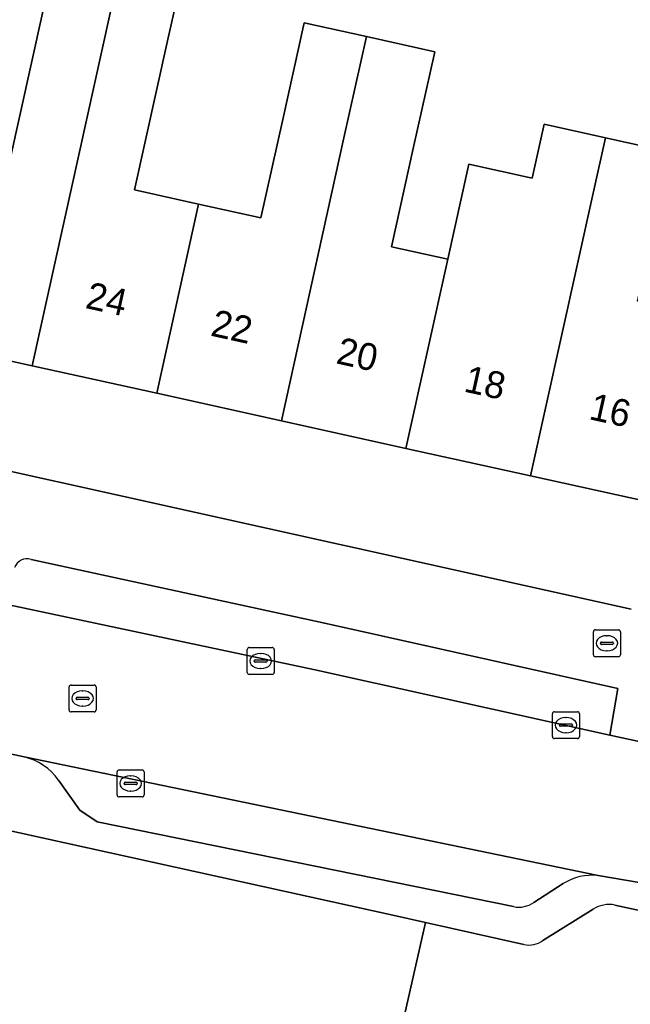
# Model space of a CAD drawing. Extents: x 162172 to 163187, y 382874 to 383685.
# Drawn here: x 163052.14 to 163074.79, y 383079.63 to 383116.16 of the extents above; entities that cross this region are included whole.
import ezdxf

# ---------------------------------------------------------------- set-up
doc = ezdxf.new("R2010")
doc.units = 0
for name, color, linetype in [('IMGEO_Brandkraan', 7, 'Continuous'), ('IMGEO_Erf', 7, 'Continuous'), ('IMGEO_Groenvoorziening', 7, 'Continuous'), ('IMGEO_Kolk', 7, 'Continuous'), ('IMGEO_Pand', 7, 'Continuous'), ('IMGEO_Pand_nummerreeks', 7, 'Continuous'), ('IMGEO_Parkeervlak_open', 7, 'Continuous'), ('IMGEO_Rijbaan_lokaal_open', 7, 'Continuous'), ('IMGEO_Rioolput', 7, 'Continuous'), ('IMGEO_Voetpad_open', 7, 'Continuous')]:
    doc.layers.add(name, color=color, linetype=linetype)

msp = doc.modelspace()

# ---------------------------------------------------------------- linework, layer by layer
at = {"layer": 'IMGEO_Brandkraan'}
for p, q in [((163073.499, 383093.526), (163074.351, 383093.526)), ((163073.424, 383092.6), (163073.424, 383093.452)), ((163073.912, 383093.306), (163073.937, 383093.306)), ((163074.425, 383093.452), (163074.425, 383092.6)), ((163073.683, 383093.02), (163073.683, 383093.032)), ((163074.121, 383092.983), (163073.723, 383092.983)), ((163073.726, 383093.069), (163074.124, 383093.069)), ((163074.167, 383093.032), (163074.167, 383093.02)), ((163074.351, 383092.526), (163073.499, 383092.526)), ((163073.935, 383092.746), (163073.91, 383092.746))]:
    msp.add_line(p, q, dxfattribs=at)
for points in [[(163073.499, 383093.526), (163074.351, 383093.526)], [(163073.424, 383092.6), (163073.424, 383093.452)], [(163074.425, 383093.452), (163074.425, 383092.6)], [(163074.351, 383092.526), (163073.499, 383092.526)]]:
    msp.add_lwpolyline(points, dxfattribs=at)
for centre, radius, start, end in [((163073.501, 383093.45), 0.0765, 91.552, 178.448), ((163073.501, 383093.45), 0.0765, 91.552, 178.448), ((163074.349, 383093.45), 0.0765, 1.552, 88.448), ((163074.349, 383093.45), 0.0765, 1.552, 88.448), ((163073.723, 383093.029), 0.0403, 85.8775, 175.7526), ((163073.72, 383093.019), 0.0366, 178.938, 274.7102), ((163074.124, 383093.026), 0.043, 264.8664, 352.4533), ((163074.128, 383093.031), 0.0386, 1.7309, 96.639), ((163073.501, 383092.602), 0.0765, 181.552, 268.448), ((163073.501, 383092.602), 0.0765, 181.552, 268.448), ((163074.349, 383092.602), 0.0765, 271.552, 358.448), ((163074.349, 383092.602), 0.0765, 271.552, 358.448)]:
    msp.add_arc(centre, radius, start, end, dxfattribs=at)
for centre, major_axis, ratio, start_param, end_param in [((163073.911, 383093.026), (-0.387, 0.002), 0.722429, 4.712389, 7.853982), ((163073.936, 383093.026), (-0.39, 0.002), 0.717154, 1.570796, 4.712389)]:
    msp.add_ellipse(centre, major_axis=major_axis, ratio=ratio, start_param=start_param, end_param=end_param, dxfattribs=at)
at = {"layer": 'IMGEO_Erf'}
msp.add_lwpolyline([(163056.356, 383120.39), (163056.667, 383122.937), (163057.043, 383122.891), (163057.448, 383125.312), (163053.935, 383125.826), (163054.391, 383128.555), (163051.953, 383128.911), (163051.599, 383126.167), (163050.37, 383126.356), (163049.947, 383124.452), (163048.389, 383117.431), (163047.161, 383111.899), (163049.522, 383111.376), (163051.755, 383110.881), (163052.984, 383116.412), (163053.364, 383118.123), (163055.75, 383117.593)], close=True, dxfattribs=at)
for points in [[(163058.004, 383117.092), (163057.624, 383115.384), (163056.395, 383109.853), (163058.772, 383109.325), (163061.084, 383108.814), (163061.896, 383112.462), (163062.692, 383116.051), (163064.999, 383115.538), (163067.536, 383114.974), (163066.74, 383111.39), (163065.928, 383107.738), (163068.022, 383107.274), (163068.803, 383110.805), (163071.15, 383110.286), (163071.594, 383112.287), (163073.872, 383111.782), (163076.288, 383111.246)], [(163080.285, 383096.581), (163080.543, 383097.511), (163076.075, 383098.433), (163076.021, 383098.162), (163075.818, 383098.201), (163075.537, 383098.256), (163071.096, 383099.236), (163066.47, 383100.257), (163061.845, 383101.278), (163057.218, 383102.3), (163052.592, 383103.321), (163047.965, 383104.342), (163043.34, 383105.363), (163038.713, 383106.384), (163034.087, 383107.405), (163029.377, 383108.445), (163029.245, 383108.188)], [(163032.156, 383103.761), (163074.821, 383094.284)]]:
    msp.add_lwpolyline(points, dxfattribs=at)
at = {"layer": 'IMGEO_Groenvoorziening'}
msp.add_lwpolyline([(163067.198, 383082.662), (163066.095, 383082.906), (163036.58, 383089.422), (163035.506, 383089.659), (163033.061, 383079.404), (163034.136, 383079.167), (163053.004, 383075.009), (163063.757, 383072.593), (163064.86, 383072.345)], close=True, dxfattribs=at)
for points in [[(163081.683, 383081.693), (163074.223, 383083.308)], [(163073.411, 383083.153), (163071.549, 383081.993)], [(163070.847, 383081.843), (163067.198, 383082.662), (163064.86, 383072.345), (163072.898, 383070.54), (163074.258, 383070.433), (163079.356, 383070.199)]]:
    msp.add_lwpolyline(points, dxfattribs=at)
for centre, radius, start, end in [((163074.002, 383082.261), 1.07, 78.0836, 123.5304), ((163071.026, 383082.724), 0.899, 258.5381, 305.5845)]:
    msp.add_arc(centre, radius, start, end, dxfattribs=at)
at = {"layer": 'IMGEO_Kolk'}
for p, q in [((163060.577, 383091.942), (163060.577, 383092.794)), ((163060.652, 383092.868), (163061.504, 383092.868)), ((163061.578, 383092.794), (163061.578, 383091.942)), ((163060.879, 383092.411), (163061.277, 383092.411)), ((163061.065, 383092.648), (163061.09, 383092.648)), ((163060.836, 383092.362), (163060.836, 383092.374)), ((163061.274, 383092.325), (163060.876, 383092.325)), ((163061.088, 383092.088), (163061.063, 383092.088)), ((163061.32, 383092.374), (163061.32, 383092.362)), ((163061.504, 383091.868), (163060.652, 383091.868)), ((163071.904, 383089.56), (163071.904, 383090.412)), ((163071.979, 383090.486), (163072.831, 383090.486)), ((163072.392, 383090.266), (163072.417, 383090.266)), ((163072.905, 383090.412), (163072.905, 383089.56)), ((163072.163, 383089.98), (163072.163, 383089.992)), ((163072.601, 383089.943), (163072.203, 383089.943)), ((163072.206, 383090.029), (163072.604, 383090.029)), ((163072.647, 383089.992), (163072.647, 383089.98)), ((163072.831, 383089.486), (163071.979, 383089.486)), ((163072.415, 383089.706), (163072.39, 383089.706)), ((163055.751, 383087.396), (163055.751, 383088.248)), ((163055.826, 383088.322), (163056.678, 383088.322)), ((163056.239, 383088.102), (163056.264, 383088.102)), ((163056.752, 383088.248), (163056.752, 383087.396)), ((163056.01, 383087.816), (163056.01, 383087.828)), ((163056.448, 383087.779), (163056.05, 383087.779)), ((163056.053, 383087.865), (163056.451, 383087.865)), ((163056.494, 383087.828), (163056.494, 383087.816)), ((163056.678, 383087.322), (163055.826, 383087.322)), ((163056.262, 383087.542), (163056.237, 383087.542))]:
    msp.add_line(p, q, dxfattribs=at)
for points in [[(163060.577, 383091.942), (163060.577, 383092.794)], [(163060.652, 383092.868), (163061.504, 383092.868)], [(163061.578, 383092.794), (163061.578, 383091.942)], [(163061.504, 383091.868), (163060.652, 383091.868)], [(163071.904, 383089.56), (163071.904, 383090.412)], [(163071.979, 383090.486), (163072.831, 383090.486)], [(163072.905, 383090.412), (163072.905, 383089.56)], [(163072.831, 383089.486), (163071.979, 383089.486)], [(163055.751, 383087.396), (163055.751, 383088.248)], [(163055.826, 383088.322), (163056.678, 383088.322)], [(163056.752, 383088.248), (163056.752, 383087.396)], [(163056.678, 383087.322), (163055.826, 383087.322)]]:
    msp.add_lwpolyline(points, dxfattribs=at)
for centre, radius, start, end in [((163060.654, 383092.792), 0.0765, 91.552, 178.448), ((163060.654, 383092.792), 0.0765, 91.552, 178.448), ((163061.502, 383092.792), 0.0765, 1.552, 88.448), ((163061.502, 383092.792), 0.0765, 1.552, 88.448), ((163060.876, 383092.371), 0.0403, 85.8775, 175.7526), ((163061.281, 383092.373), 0.0386, 1.7309, 96.639), ((163060.873, 383092.361), 0.0366, 178.938, 274.7102), ((163061.277, 383092.368), 0.043, 264.8664, 352.4533), ((163060.654, 383091.944), 0.0765, 181.552, 268.448), ((163060.654, 383091.944), 0.0765, 181.552, 268.448), ((163061.502, 383091.944), 0.0765, 271.552, 358.448), ((163061.502, 383091.944), 0.0765, 271.552, 358.448), ((163071.981, 383090.41), 0.0765, 91.552, 178.448), ((163071.981, 383090.41), 0.0765, 91.552, 178.448), ((163072.829, 383090.41), 0.0765, 1.552, 88.448), ((163072.829, 383090.41), 0.0765, 1.552, 88.448), ((163072.203, 383089.989), 0.0403, 85.8775, 175.7526), ((163072.2, 383089.979), 0.0366, 178.938, 274.7102), ((163072.604, 383089.986), 0.043, 264.8664, 352.4533), ((163072.608, 383089.991), 0.0386, 1.7309, 96.639), ((163071.981, 383089.562), 0.0765, 181.552, 268.448), ((163071.981, 383089.562), 0.0765, 181.552, 268.448), ((163072.829, 383089.562), 0.0765, 271.552, 358.448), ((163072.829, 383089.562), 0.0765, 271.552, 358.448), ((163055.828, 383088.246), 0.0765, 91.552, 178.448), ((163055.828, 383088.246), 0.0765, 91.552, 178.448), ((163056.676, 383088.246), 0.0765, 1.552, 88.448), ((163056.676, 383088.246), 0.0765, 1.552, 88.448), ((163056.05, 383087.825), 0.0403, 85.8775, 175.7526), ((163056.047, 383087.815), 0.0366, 178.938, 274.7102), ((163056.451, 383087.822), 0.043, 264.8664, 352.4533), ((163056.455, 383087.827), 0.0386, 1.7309, 96.639), ((163055.828, 383087.398), 0.0765, 181.552, 268.448), ((163055.828, 383087.398), 0.0765, 181.552, 268.448), ((163056.676, 383087.398), 0.0765, 271.552, 358.448), ((163056.676, 383087.398), 0.0765, 271.552, 358.448)]:
    msp.add_arc(centre, radius, start, end, dxfattribs=at)
for centre, major_axis, ratio, start_param, end_param in [((163061.064, 383092.368), (-0.387, 0.002), 0.722429, 4.712389, 7.853982), ((163061.089, 383092.368), (-0.39, 0.002), 0.717154, 1.570796, 4.712389), ((163072.391, 383089.986), (-0.387, 0.002), 0.722429, 4.712389, 7.853982), ((163072.416, 383089.986), (-0.39, 0.002), 0.717154, 1.570796, 4.712389), ((163056.238, 383087.822), (-0.387, 0.002), 0.722429, 4.712389, 7.853982), ((163056.263, 383087.822), (-0.39, 0.002), 0.717154, 1.570796, 4.712389)]:
    msp.add_ellipse(centre, major_axis=major_axis, ratio=ratio, start_param=start_param, end_param=end_param, dxfattribs=at)
at = {"layer": 'IMGEO_Pand'}
for points in [[(163047.965, 383104.342), (163052.592, 383103.321), (163054.919, 383113.835), (163055.75, 383117.593), (163053.364, 383118.123), (163052.984, 383116.412), (163051.755, 383110.881), (163049.522, 383111.376)], [(163055.75, 383117.593), (163054.919, 383113.835), (163052.592, 383103.321), (163057.218, 383102.3), (163058.772, 383109.325), (163056.395, 383109.853), (163057.624, 383115.384), (163058.004, 383117.092)], [(163057.218, 383102.3), (163061.845, 383101.278), (163064.169, 383111.783), (163064.999, 383115.538), (163062.692, 383116.051), (163061.896, 383112.462), (163061.084, 383108.814), (163058.772, 383109.325)], [(163068.022, 383107.274), (163065.928, 383107.738), (163066.74, 383111.39), (163067.536, 383114.974), (163064.999, 383115.538), (163064.169, 383111.783), (163061.845, 383101.278), (163066.47, 383100.257)], [(163073.418, 383109.73), (163073.872, 383111.782), (163071.594, 383112.287), (163071.15, 383110.286), (163068.803, 383110.805), (163068.022, 383107.274), (163066.47, 383100.257), (163071.096, 383099.236)], [(163077.434, 383105.188), (163077.157, 383105.249), (163075.059, 383105.715), (163076.288, 383111.246), (163073.872, 383111.782), (163073.418, 383109.73), (163071.096, 383099.236), (163075.537, 383098.256), (163075.818, 383098.201)]]:
    msp.add_lwpolyline(points, close=True, dxfattribs=at)
at = {"layer": 'IMGEO_Parkeervlak_open'}
for points in [[(163051.082, 383094.593), (163063.043, 383092.046), (163074.036, 383089.616), (163074.331, 383091.352), (163063.395, 383093.783), (163052.557, 383096.134)], [(163073.597, 383084.406), (163052.299, 383088.805)], [(163053.576, 383087.948), (163054.369, 383086.83), (163055.011, 383086.402), (163070.46, 383083.255)], [(163071.211, 383083.41), (163072.299, 383084.105)]]:
    msp.add_lwpolyline(points, dxfattribs=at)
for centre, radius, start, end in [((163052.407, 383095.669), 0.489, 72.0913, 160.5125), ((163051.811, 383086.698), 2.163, 35.3084, 76.9602), ((163073.386, 383082.368), 2.049, 84.08, 122.0317), ((163070.663, 383084.168), 0.936, 257.4683, 305.8549)]:
    msp.add_arc(centre, radius, start, end, dxfattribs=at)
at = {"layer": 'IMGEO_Rijbaan_lokaal_open'}
msp.add_lwpolyline([(163027.817, 383094.283), (163049.294, 383089.457), (163052.299, 383088.805), (163073.597, 383084.406), (163076.216, 383083.963), (163077.283, 383088.905), (163074.036, 383089.616), (163063.043, 383092.046), (163051.082, 383094.593)], dxfattribs=at)
at = {"layer": 'IMGEO_Rioolput'}
for p, q in [((163053.968, 383090.55), (163053.968, 383091.402)), ((163054.043, 383091.476), (163054.895, 383091.476)), ((163054.969, 383091.402), (163054.969, 383090.55)), ((163054.227, 383090.97), (163054.227, 383090.982)), ((163054.665, 383090.933), (163054.267, 383090.933)), ((163054.27, 383091.019), (163054.668, 383091.019)), ((163054.456, 383091.256), (163054.481, 383091.256)), ((163054.711, 383090.982), (163054.711, 383090.97)), ((163054.479, 383090.696), (163054.454, 383090.696)), ((163054.895, 383090.476), (163054.043, 383090.476))]:
    msp.add_line(p, q, dxfattribs=at)
for points in [[(163053.968, 383090.55), (163053.968, 383091.402)], [(163054.043, 383091.476), (163054.895, 383091.476)], [(163054.969, 383091.402), (163054.969, 383090.55)], [(163054.895, 383090.476), (163054.043, 383090.476)]]:
    msp.add_lwpolyline(points, dxfattribs=at)
for centre, radius, start, end in [((163054.045, 383091.4), 0.0765, 91.552, 178.448), ((163054.045, 383091.4), 0.0765, 91.552, 178.448), ((163054.893, 383091.4), 0.0765, 1.552, 88.448), ((163054.893, 383091.4), 0.0765, 1.552, 88.448), ((163054.267, 383090.979), 0.0403, 85.8775, 175.7526), ((163054.264, 383090.969), 0.0366, 178.938, 274.7102), ((163054.668, 383090.976), 0.043, 264.8664, 352.4533), ((163054.672, 383090.981), 0.0386, 1.7309, 96.639), ((163054.045, 383090.552), 0.0765, 181.552, 268.448), ((163054.045, 383090.552), 0.0765, 181.552, 268.448), ((163054.893, 383090.552), 0.0765, 271.552, 358.448), ((163054.893, 383090.552), 0.0765, 271.552, 358.448)]:
    msp.add_arc(centre, radius, start, end, dxfattribs=at)
for centre, major_axis, ratio, start_param, end_param in [((163054.455, 383090.976), (-0.387, 0.002), 0.722429, 4.712389, 7.853982), ((163054.48, 383090.976), (-0.39, 0.002), 0.717154, 1.570796, 4.712389)]:
    msp.add_ellipse(centre, major_axis=major_axis, ratio=ratio, start_param=start_param, end_param=end_param, dxfattribs=at)
at = {"layer": 'IMGEO_Voetpad_open'}
for points in [[(163074.821, 383094.284), (163032.156, 383103.761), (163032.135, 383103.625), (163025.113, 383105.327)], [(163052.557, 383096.134), (163063.395, 383093.783), (163074.331, 383091.352), (163074.036, 383089.616), (163077.283, 383088.905), (163077.899, 383088.77), (163079.034, 383088.652)], [(163022.534, 383091.08), (163020.758, 383082.769), (163020.624, 383082.143), (163023.005, 383081.619), (163025.195, 383091.7), (163035.506, 383089.659), (163036.58, 383089.422), (163066.095, 383082.906), (163067.198, 383082.662), (163070.847, 383081.843)], [(163052.299, 383088.805), (163049.294, 383089.457)], [(163070.46, 383083.255), (163055.011, 383086.402), (163054.369, 383086.83), (163053.576, 383087.948)], [(163091.128, 383080.549), (163090.585, 383080.768), (163076.216, 383083.963), (163073.597, 383084.406)], [(163072.299, 383084.105), (163071.211, 383083.41)], [(163074.223, 383083.308), (163081.683, 383081.693)], [(163071.549, 383081.993), (163073.411, 383083.153)]]:
    msp.add_lwpolyline(points, dxfattribs=at)
for centre, radius, start, end in [((163052.407, 383095.669), 0.489, 72.0913, 160.5125), ((163051.811, 383086.698), 2.163, 35.3084, 76.9602), ((163073.386, 383082.368), 2.049, 84.08, 122.0317), ((163070.663, 383084.168), 0.936, 257.4683, 305.8549), ((163074.002, 383082.261), 1.07, 78.0836, 123.5304), ((163071.026, 383082.724), 0.899, 258.5381, 305.5845)]:
    msp.add_arc(centre, radius, start, end, dxfattribs=at)

# ---------------------------------------------------------------- texts
at = {"layer": 'IMGEO_Pand_nummerreeks'}
for s, rotation, p in [('24', 347.5526, (163054.535, 383105.472)), ('22', 347.5526, (163059.182, 383104.447)), ('20', 347.5526, (163063.837, 383103.419)), ('18', 347.5554, (163068.577, 383102.373)), ('16', 347.5554, (163073.223, 383101.347))]:
    msp.add_text(s, height=1, rotation=rotation, dxfattribs=at).set_placement(p)

doc.saveas('drawing.dxf')
